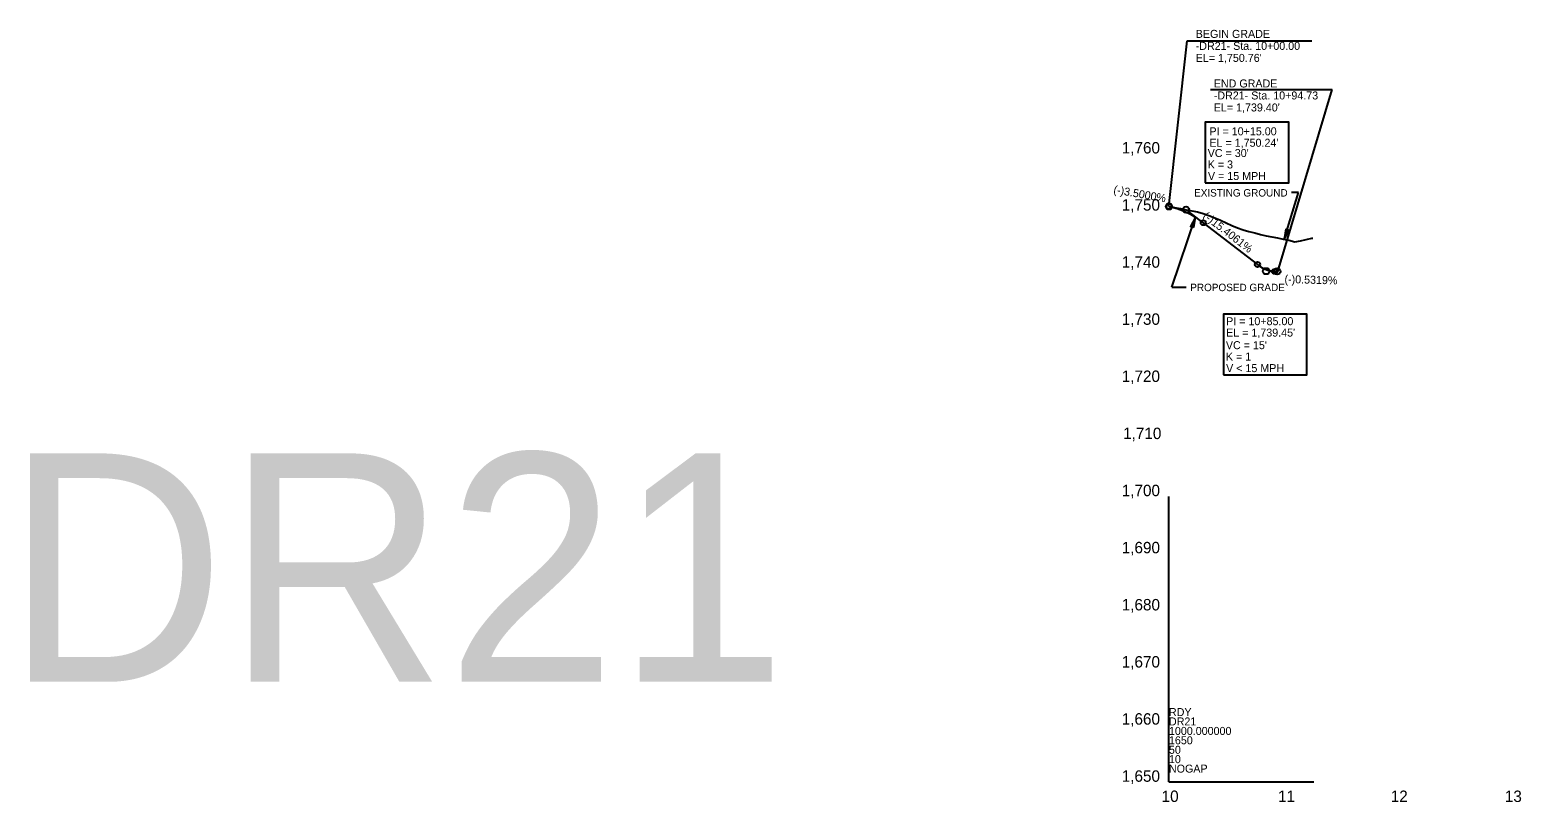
# Model space of a CAD drawing. Extents: x 498575 to 532350, y 405181 to 484585.
# Drawn here: x 526287 to 527592, y 430786 to 431462 of the extents above; entities that cross this region are included whole.
import ezdxf

# ---------------------------------------------------------------- set-up
doc = ezdxf.new("R2010")
doc.units = 0
for name, color, linetype in [('Exist Profile Cell', 7, 'Continuous'), ('Exist Vertical Profile Ground Line', 7, 'Continuous'), ('Exist Vertical Profile Horizontal Axis Label Major', 7, 'Continuous'), ('Exist Vertical Profile Vertical Axis Label', 7, 'Continuous'), ('Prop Grid Mask', 7, 'Continuous'), ('Prop PFL Text', 7, 'Continuous'), ('Prop Vertical Profile Curve Label', 7, 'Continuous'), ('Prop Vertical Profile Grade', 7, 'Continuous'), ('Prop Vertical Profile Grade Label', 7, 'Continuous'), ('Prop VPI Label', 7, 'Continuous'), ('Scratch_Level_7', 7, 'Continuous')]:
    doc.layers.add(name, color=color, linetype=linetype)

msp = doc.modelspace()

# ---------------------------------------------------------------- linework, layer by layer
at = {"layer": 'Exist Profile Cell'}
for q in [(527283.8, 431053.9), (527410.5, 430803.9), (527283.8, 430803.9)]:
    msp.add_line((527283.8, 430803.9), q, dxfattribs=at)
at = {"layer": 'Exist Vertical Profile Ground Line'}
msp.add_lwpolyline([(527283.8, 431307.7), (527288.8, 431306.8), (527293.8, 431305.9), (527298.8, 431304.9), (527303.8, 431303.9), (527308.8, 431303), (527313.8, 431301.6), (527318.8, 431299.8), (527323.8, 431297.8), (527328.8, 431295.6), (527333.8, 431293.3), (527338.8, 431291.1), (527343.8, 431289.1), (527348.8, 431287.3), (527353.8, 431285.8), (527358.8, 431284.6), (527363.8, 431283.3), (527368.8, 431282.1), (527373.8, 431281), (527378.8, 431280.2), (527383.8, 431279.1), (527388.8, 431278.1), (527393.8, 431276.7), (527398.8, 431277.7), (527403.8, 431278.8), (527408.8, 431280), (527409.6, 431280.1)], dxfattribs=at)
at = {"layer": 'Prop Grid Mask'}
for points in [[(527315.5, 431328.4), (527388.6, 431328.4), (527388.6, 431381.5), (527315.5, 431381.5)], [(527331.5, 431160.2), (527404.5, 431160.2), (527404.5, 431213.3), (527331.5, 431213.3)]]:
    msp.add_lwpolyline(points, close=True, dxfattribs=at)
at = {"layer": 'Prop PFL Text'}
for p, q in [((527384.7, 431278.9), (527397.2, 431320)), ((527397.2, 431320), (527390.9, 431320)), ((527286.4, 431237), (527307, 431298.3)), ((527286.4, 431237), (527298.9, 431237))]:
    msp.add_line(p, q, dxfattribs=at)
for points in [[(527305.6, 431289.3), (527307, 431298.3), (527302.6, 431290.2), (527304.5, 431290.8)], [(527385.9, 431288), (527384.7, 431278.9), (527388.9, 431287.1), (527387.1, 431286.5)]]:
    msp.add_lwpolyline(points, close=True, dxfattribs=at)
at = {"layer": 'Prop Vertical Profile Curve Label'}
for centre in [(527283.8, 431307.7), (527313.8, 431293.5), (527361.3, 431256.9), (527376.3, 431250.9)]:
    msp.add_circle(centre, 2.25, dxfattribs=at)
at = {"layer": 'Prop Vertical Profile Grade'}
for p, q in [((527313.8, 431293.5), (527361.3, 431256.9)), ((527376.3, 431250.9), (527378.5, 431250.9))]:
    msp.add_line(p, q, dxfattribs=at)
for points in [[(527283.8, 431307.7), (527284.4, 431307.6), (527285, 431307.4), (527285.6, 431307.3), (527286.2, 431307.2), (527286.8, 431307.1), (527287.4, 431306.9), (527288, 431306.8), (527288.6, 431306.6), (527289.2, 431306.4), (527289.8, 431306.3), (527290.4, 431306.1), (527291, 431305.9), (527291.6, 431305.7), (527292.2, 431305.5), (527292.8, 431305.3), (527293.4, 431305.1), (527294, 431304.9), (527294.6, 431304.6), (527295.2, 431304.4), (527295.8, 431304.1), (527296.4, 431303.9), (527297, 431303.6), (527297.6, 431303.4), (527298.2, 431303.1), (527298.8, 431302.8), (527299.4, 431302.5), (527300, 431302.2), (527300.6, 431301.9), (527301.2, 431301.6), (527301.8, 431301.3), (527302.4, 431301), (527303, 431300.7), (527303.6, 431300.3), (527304.2, 431300), (527304.8, 431299.6), (527305.4, 431299.3), (527306, 431298.9), (527306.6, 431298.5), (527307.2, 431298.1), (527307.8, 431297.8), (527308.4, 431297.4), (527309, 431297), (527309.6, 431296.6), (527310.2, 431296.1), (527310.8, 431295.7), (527311.4, 431295.3), (527312, 431294.8), (527312.6, 431294.4), (527313.2, 431294), (527313.8, 431293.5)], [(527361.3, 431256.9), (527361.6, 431256.7), (527361.9, 431256.5), (527362.2, 431256.2), (527362.5, 431256), (527362.8, 431255.8), (527363.1, 431255.6), (527363.4, 431255.4), (527363.7, 431255.2), (527364, 431255), (527364.3, 431254.8), (527364.6, 431254.6), (527364.9, 431254.5), (527365.2, 431254.3), (527365.5, 431254.1), (527365.8, 431253.9), (527366.1, 431253.8), (527366.4, 431253.6), (527366.7, 431253.5), (527367, 431253.3), (527367.3, 431253.2), (527367.6, 431253), (527367.9, 431252.9), (527368.2, 431252.8), (527368.5, 431252.6), (527368.8, 431252.5), (527369.1, 431252.4), (527369.4, 431252.3), (527369.7, 431252.2), (527370, 431252.1), (527370.3, 431252), (527370.6, 431251.9), (527370.9, 431251.8), (527371.2, 431251.7), (527371.5, 431251.6), (527371.8, 431251.5), (527372.1, 431251.5), (527372.4, 431251.4), (527372.7, 431251.3), (527373, 431251.3), (527373.3, 431251.2), (527373.6, 431251.2), (527373.9, 431251.1), (527374.2, 431251.1), (527374.5, 431251.1), (527374.8, 431251), (527375.1, 431251), (527375.4, 431251), (527375.7, 431251), (527376, 431250.9), (527376.3, 431250.9)]]:
    msp.add_spline(points, degree=3, dxfattribs=at)
at = {"layer": 'Prop VPI Label'}
for p, q in [((527283.8, 431307.7), (527299.7, 431452.7)), ((527299.7, 431452.7), (527408.8, 431452.7)), ((527320.2, 431410), (527426.7, 431410)), ((527379.1, 431250.9), (527426.7, 431410)), ((527283.8, 431307.7), (527296.1, 431305.5)), ((527313.8, 431293.5), (527301, 431303.4)), ((527361.3, 431256.9), (527366.6, 431252.8)), ((527376.3, 431250.9), (527371.5, 431251.1))]:
    msp.add_line(p, q, dxfattribs=at)
for centre in [(527283.8, 431307.7), (527298.8, 431305), (527368.8, 431251.1), (527378.5, 431250.9)]:
    msp.add_circle(centre, 2.75, dxfattribs=at)

# ---------------------------------------------------------------- texts
at = {"layer": 'Exist Profile Cell'}
for s, p in [('RDY', (527283.8, 430861.6)), ('DR21', (527283.8, 430853.4)), ('1000.000000', (527283.8, 430845.1)), ('1650', (527283.8, 430836.9)), ('50', (527283.8, 430828.6)), ('10', (527283.8, 430820.4)), ('NOGAP', (527283.8, 430812.1))]:
    msp.add_text(s, height=7, dxfattribs=at).set_placement(p)
at = {"layer": 'Exist Vertical Profile Horizontal Axis Label Major'}
for s, p in [('10', (527277.4, 430786.4)), ('11', (527379.2, 430786.4)), ('12', (527477.8, 430786.4)), ('13', (527577.6, 430786.4))]:
    msp.add_text(s, height=10, dxfattribs=at).set_placement(p)
at = {"layer": 'Exist Vertical Profile Vertical Axis Label'}
for s, p in [('1,760', (527242.5, 431354.1)), ('1,750', (527242.5, 431304.1)), ('1,740', (527242.5, 431254.1)), ('1,730', (527242.5, 431204.1)), ('1,720', (527242.5, 431154.1)), ('1,710', (527243.7, 431104.1)), ('1,700', (527242.5, 431054.1)), ('1,690', (527242.5, 431004.1)), ('1,680', (527242.5, 430954.1)), ('1,670', (527242.5, 430904.1)), ('1,660', (527242.5, 430854.1)), ('1,650', (527242.5, 430804.1))]:
    msp.add_text(s, height=10, dxfattribs=at).set_placement(p)
at = {"layer": 'Prop PFL Text'}
for s, p in [('EXISTING GROUND', (527305.8, 431316.4)), ('PROPOSED GRADE', (527302.4, 431233.6))]:
    msp.add_text(s, height=6.516, dxfattribs=at).set_placement(p)
at = {"layer": 'Prop Vertical Profile Curve Label'}
for s, p in [('V = 15 MPH ', (527317.9, 431330.9)), ('V < 15 MPH ', (527333.8, 431162.7))]:
    msp.add_text(s, height=7, dxfattribs=at).set_placement(p)
at = {"layer": 'Prop Vertical Profile Grade Label'}
for s, rotation, p in [('(-)3.5000%', 350.0738, (527234.9, 431319.3)), ('(-)15.4061%', 322.3928, (527312.8, 431298.1)), ('(-)0.5319%', 358.4767, (527384.8, 431240.7))]:
    msp.add_text(s, height=7, rotation=rotation, dxfattribs=at).set_placement(p)
at = {"layer": 'Prop VPI Label'}
for s, p in [('BEGIN GRADE', (527307.2, 431455.3)), ('-DR21- Sta. 10+00.00', (527307.2, 431444.8)), ("EL= 1,750.76'", (527307.2, 431434.3)), ('END GRADE', (527323, 431411.9)), ('-DR21- Sta. 10+94.73', (527323, 431401.4)), ("EL= 1,739.40'", (527323, 431390.9)), ('PI = 10+15.00', (527319.2, 431370)), ("EL = 1,750.24'", (527319.2, 431360)), ("VC = 30'", (527317.7, 431351)), ('K = 3', (527317.7, 431341)), ('PI = 10+85.00', (527333.8, 431203.8)), ("EL = 1,739.45'", (527333.8, 431193.8)), ("VC = 15' ", (527333.6, 431182.8)), ('K = 1', (527333.6, 431172.8))]:
    msp.add_text(s, height=7, dxfattribs=at).set_placement(p)
at = {"layer": 'Scratch_Level_7'}
msp.add_text('DR21', height=200, dxfattribs=at).set_placement((526265.5, 430891.6))

doc.saveas('drawing.dxf')
